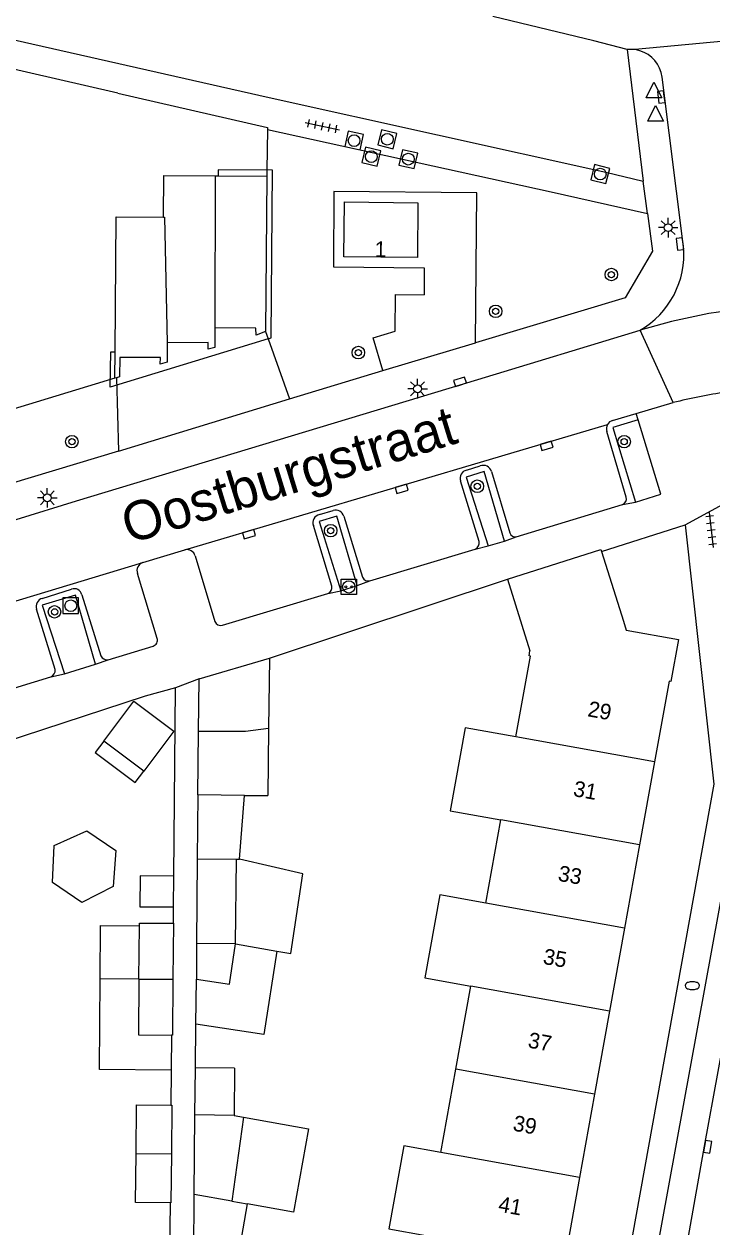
# Model space of a CAD drawing. Extents: x 125000 to 129004, y 397500 to 399008.
# Drawn here: x 127612.5 to 127656.4, y 398873.7 to 398950.6 of the extents above; entities that cross this region are included whole.
import ezdxf

# ---------------------------------------------------------------- set-up
doc = ezdxf.new("R2010")
doc.units = 0
for name, color, linetype in [('gg-afsc-erfafscheiding', 7, 'Continuous'), ('gg-afsc-muur', 7, 'Continuous'), ('gg-anno-huisnummerreeks BGT', 7, 'Continuous'), ('gg-anno-openbare ruimte label', 7, 'Continuous'), ('gg-bbg-bijgebouw', 7, 'Continuous'), ('gg-bbg-gedigitaliseerde bebouwing', 7, 'Continuous'), ('gg-bbg-gedigitaliseerde bijgebouw', 7, 'Continuous'), ('gg-bbg-hoofdgebouw', 7, 'Continuous'), ('gg-bbg-luifel en loopbrug', 7, 'Continuous'), ('gg-bbg-tussenscheiding', 7, 'Continuous'), ('gg-knt-verharding', 7, 'Continuous'), ('gg-knt-verharding nz', 7, 'Continuous'), ('gt-grn-weggrens', 7, 'Continuous'), ('gt-symb-boom', 7, 'Continuous'), ('gt-symb-brandkraan', 7, 'Continuous'), ('gt-symb-kolk', 7, 'Continuous'), ('gt-symb-laadpunt elektrisch vervoer', 7, 'Continuous'), ('gt-symb-lichtmast', 7, 'Continuous'), ('gt-symb-rioolschacht', 7, 'Continuous'), ('gt-symb-tegel verharding', 7, 'Continuous'), ('gt-symb-waterafsluiter', 7, 'Continuous')]:
    doc.layers.add(name, color=color, linetype=linetype)

# ---------------------------------------------------------------- blocks, each defined once
blk = doc.blocks.new('gt0-TEG1')
at = {"layer": 'gt-symb-tegel verharding'}
for p, q in [((-1.125, 0), (1.125, 0)), ((-0.9, -0.25), (-0.9, 0.25)), ((-0.45, -0.25), (-0.45, 0.25)), ((0, -0.25), (0, 0.25)), ((0.45, -0.25), (0.45, 0.25)), ((0.9, -0.25), (0.9, 0.25))]:
    blk.add_line(p, q, dxfattribs=at)
blk = doc.blocks.new('gt0-KOLK')
at = {"layer": 'gt-symb-kolk'}
blk.add_lwpolyline([(0, 0), (0.375, 0), (0.375, 0.4), (-0.375, 0.4), (-0.375, 0), (0, 0)], dxfattribs=at)
blk = doc.blocks.new('gt0-BR')
at = {"layer": 'gt-symb-brandkraan'}
for centre, radius, start, end in [((-0.244, 0), 0.206, 107.56694, 252.43307), ((0.599, -2.664), 3, 106.89205, 107.56694), ((0, -0.691), 0.938, 73.10799, 106.89205), ((-0.599, -2.664), 3, 72.43309, 73.10799), ((0.244, 0), 0.206, 287.56695, 72.43309), ((0.599, 2.664), 3, 252.43307, 253.10797), ((0, 0.691), 0.938, 253.10797, 286.89206), ((-0.599, 2.664), 3, 286.89206, 287.56695)]:
    blk.add_arc(centre, radius, start, end, dxfattribs=at)
blk = doc.blocks.new('gt0-BOOM')
at = {"layer": 'gt-symb-boom'}
for radius in [0.4, 0.2]:
    blk.add_circle((0, 0), radius, dxfattribs=at)
blk = doc.blocks.new('gt0-LEV')
at = {"layer": 'gt-symb-laadpunt elektrisch vervoer'}
blk.add_lwpolyline([(-0.486, 0.501), (0.486, 0.501), (0.486, -0.499), (-0.486, -0.499)], close=True, dxfattribs=at)
for centre, radius in [((0, 0), 0.393), ((-0.186, 0), 0.0566), ((0.186, 0), 0.0566)]:
    blk.add_circle(centre, radius, dxfattribs=at)
blk = doc.blocks.new('gt0-LMAST')
at = {"layer": 'gt-symb-lichtmast'}
for p, q in [((-0.182, 0.173), (-0.447, 0.438)), ((-0.005, 0.246), (-0.005, 0.621)), ((0.172, 0.173), (0.437, 0.438)), ((-0.255, -0.004), (-0.63, -0.004)), ((-0.182, -0.181), (-0.447, -0.446)), ((-0.005, -0.254), (-0.005, -0.629)), ((0.437, -0.446), (0.172, -0.181)), ((0.245, -0.004), (0.62, -0.004))]:
    blk.add_line(p, q, dxfattribs=at)
blk.add_circle((-0.005, -0.004), 0.25, dxfattribs=at)
blk = doc.blocks.new('gt0-RS')
at = {"layer": 'gt-symb-rioolschacht'}
blk.add_lwpolyline([(-0.5, -0.5), (0.5, -0.5), (0.5, 0.5), (-0.5, 0.5)], close=True, dxfattribs=at)
blk.add_circle((0, 0), 0.375, dxfattribs=at)
blk = doc.blocks.new('gt0-WAFSL')
at = {"layer": 'gt-symb-waterafsluiter'}
for p, q in [((-0.5, -0.333), (0, 0.667)), ((0, 0.667), (0.5, -0.333)), ((0.5, -0.333), (-0.5, -0.333))]:
    blk.add_line(p, q, dxfattribs=at)

msp = doc.modelspace()

# ---------------------------------------------------------------- linework, layer by layer
at = {"layer": 'gg-afsc-erfafscheiding'}
for p, q in [((127628.165, 398910.078), (127643.381, 398915.145)), ((127622.048, 398896.158), (127622.162, 398908.198)), ((127622.02, 398893.133), (127622.029, 398894.177)), ((127623.43, 398883.892), (127623.467, 398886.68)), ((127621.884, 398883.741), (127621.863, 398881.507)), ((127621.813, 398875.269), (127621.771, 398870.692))]:
    msp.add_line(p, q, dxfattribs=at)
msp.add_lwpolyline([(127622.162, 398908.198), (127620.225, 398907.656), (127600.64, 398901.231)], dxfattribs=at)
at = {"layer": 'gg-afsc-muur'}
for p, q in [((127618.481, 398946.21), (127609.464, 398948.285)), ((127628.044, 398943.884), (127627.999, 398941.282)), ((127627.999, 398941.282), (127627.992, 398940.89))]:
    msp.add_line(p, q, dxfattribs=at)
for points in [[(127618.481, 398946.21), (127628.046, 398944.01), (127628.044, 398943.884)], [(127618.279, 398927.977), (127601.712, 398922.945), (127601.446, 398922.936)]]:
    msp.add_lwpolyline(points, dxfattribs=at)
at = {"layer": 'gg-bbg-bijgebouw'}
for p, q in [((127624.702, 398940.921), (127624.881, 398940.919)), ((127624.881, 398940.919), (127627.992, 398940.89)), ((127627.992, 398940.89), (127627.919, 398930.961)), ((127618.279, 398927.977), (127618.294, 398929.67)), ((127618.395, 398928.011), (127618.279, 398927.977)), ((127623.677, 398908.774), (127628.165, 398910.078)), ((127628.165, 398910.078), (127628.108, 398905.589)), ((127623.617, 398905.386), (127623.677, 398908.774)), ((127628.108, 398905.589), (127628.054, 398901.296)), ((127623.588, 398901.353), (127623.617, 398905.386)), ((127623.588, 398901.353), (127623.55, 398897.248)), ((127623.55, 398897.248), (127623.505, 398891.852)), ((127626, 398891.819), (127626.049, 398897.226)), ((127625.928, 398883.864), (127623.43, 398883.892))]:
    msp.add_line(p, q, dxfattribs=at)
for points in [[(127621.381, 398938.272), (127621.411, 398940.951), (127624.702, 398940.921)], [(127618.294, 398929.67), (127618.371, 398938.303), (127621.381, 398938.272)], [(127624.675, 398931.199), (127624.676, 398929.956), (127624.251, 398929.832), (127624.249, 398930.261), (127621.625, 398930.249)], [(127627.919, 398930.961), (127627.303, 398930.732), (127627.291, 398931.177), (127624.675, 398931.199)], [(127621.625, 398930.249), (127621.626, 398929.008), (127621.185, 398928.873), (127621.19, 398929.299), (127618.59, 398929.303), (127618.58, 398928.067), (127618.395, 398928.011)]]:
    msp.add_lwpolyline(points, dxfattribs=at)
at = {"layer": 'gg-bbg-gedigitaliseerde bebouwing'}
for p, q in [((127643.913, 398905.051), (127644.845, 398910.214)), ((127641.995, 398894.429), (127642.954, 398899.74)), ((127640.078, 398883.807), (127641.036, 398889.115)), ((127639.117, 398878.482), (127640.078, 398883.807))]:
    msp.add_line(p, q, dxfattribs=at)
for points in [[(127643.913, 398905.051), (127640.66, 398905.636), (127639.703, 398900.325), (127642.954, 398899.74)], [(127641.995, 398894.429), (127639.042, 398894.962), (127638.086, 398889.646), (127641.036, 398889.115)], [(127639.117, 398878.482), (127636.755, 398878.908), (127635.797, 398873.601), (127638.159, 398873.175)]]:
    msp.add_lwpolyline(points, dxfattribs=at)
at = {"layer": 'gg-bbg-gedigitaliseerde bijgebouw'}
for p, q in [((127620.126, 398902.854), (127617.57, 398904.773)), ((127626.254, 398897.224), (127626.577, 398901.31)), ((127626.577, 398901.31), (127628.054, 398901.296)), ((127626.049, 398897.226), (127626.254, 398897.224)), ((127622.029, 398894.177), (127622.048, 398896.158)), ((127619.825, 398889.573), (127619.854, 398892.98)), ((127622.02, 398893.133), (127621.989, 398889.554)), ((127623.505, 398891.852), (127623.505, 398889.567)), ((127623.403, 398880.881), (127623.43, 398883.892)), ((127625.928, 398883.864), (127625.901, 398880.856)), ((127623.358, 398875.802), (127623.403, 398880.881)), ((127626.5, 398880.748), (127625.761, 398875.375)), ((127625.901, 398880.856), (127626.5, 398880.748)), ((127623.306, 398869.976), (127623.358, 398875.802)), ((127625.761, 398875.375), (127626.748, 398875.2)), ((127626.748, 398875.2), (127625.803, 398869.948))]:
    msp.add_line(p, q, dxfattribs=at)
for points in [[(127617.57, 398904.773), (127619.489, 398907.329), (127622.045, 398905.411), (127620.126, 398902.854)], [(127622.048, 398896.158), (127619.89, 398896.177), (127619.873, 398894.195), (127622.029, 398894.177)], [(127619.854, 398892.98), (127619.855, 398893.152), (127622.02, 398893.133)], [(127623.505, 398889.567), (127625.606, 398889.246), (127626, 398891.819)], [(127619.825, 398889.573), (127619.795, 398885.994), (127621.904, 398885.976)], [(127621.989, 398889.554), (127621.959, 398885.975), (127621.904, 398885.976)], [(127619.635, 398878.408), (127619.664, 398881.526), (127621.863, 398881.507)], [(127621.863, 398881.507), (127621.921, 398881.506), (127621.892, 398878.387)], [(127621.813, 398875.269), (127619.607, 398875.289), (127619.635, 398878.408)], [(127621.892, 398878.387), (127621.864, 398875.269), (127621.813, 398875.269)]]:
    msp.add_lwpolyline(points, dxfattribs=at)
at = {"layer": 'gg-bbg-hoofdgebouw'}
for p, q in [((127649.378, 398916.899), (127650.783, 398912.453)), ((127643.381, 398915.145), (127644.804, 398910.564)), ((127652.776, 398903.455), (127651.818, 398898.144)), ((127651.818, 398898.144), (127650.86, 398892.833)), ((127650.86, 398892.833), (127649.902, 398887.521)), ((127649.902, 398887.521), (127648.944, 398882.211)), ((127648.944, 398882.211), (127647.984, 398876.889)), ((127647.984, 398876.889), (127647.027, 398871.58))]:
    msp.add_line(p, q, dxfattribs=at)
for points in [[(127632.92, 398935.753), (127632.954, 398939.249), (127637.652, 398939.199), (127637.618, 398935.703), (127632.92, 398935.753)], [(127643.381, 398915.145), (127649.338, 398917.027), (127649.378, 398916.899)], [(127650.783, 398912.453), (127650.967, 398911.879), (127654.291, 398911.27), (127653.803, 398908.599), (127653.708, 398908.619), (127652.776, 398903.455)], [(127644.845, 398910.214), (127644.749, 398910.233), (127644.804, 398910.564)]]:
    msp.add_lwpolyline(points, dxfattribs=at)
at = {"layer": 'gg-bbg-luifel en loopbrug'}
for p, q in [((127626, 398891.819), (127628.625, 398891.346)), ((127619.825, 398889.573), (127617.343, 398889.594)), ((127623.467, 398886.68), (127623.505, 398889.567)), ((127621.904, 398885.976), (127621.884, 398883.741))]:
    msp.add_line(p, q, dxfattribs=at)
for points in [[(127628.071, 398930.506), (127628.266, 398930.566), (127628.354, 398941.28), (127624.885, 398941.304), (127624.881, 398940.919)], [(127628.071, 398930.506), (127617.993, 398927.401), (127618.022, 398929.672), (127618.294, 398929.67)], [(127617.57, 398904.773), (127617.033, 398904.058), (127619.59, 398902.139), (127620.126, 398902.854)], [(127614.405, 398898.116), (127616.502, 398899.037), (127618.355, 398897.783), (127618.177, 398895.481), (127616.182, 398894.458), (127614.29, 398895.75), (127614.405, 398898.116)], [(127628.625, 398891.346), (127629.521, 398891.209), (127630.3, 398896.3), (127626.254, 398897.224)], [(127617.343, 398889.594), (127617.372, 398893.001), (127619.854, 398892.98)], [(127628.625, 398891.346), (127627.81, 398886.015), (127623.467, 398886.68)], [(127621.884, 398883.741), (127617.294, 398883.78), (127617.343, 398889.594)], [(127626.5, 398880.748), (127630.66, 398879.997), (127629.698, 398874.668), (127626.748, 398875.2)]]:
    msp.add_lwpolyline(points, dxfattribs=at)
at = {"layer": 'gg-bbg-tussenscheiding'}
for p, q in [((127624.702, 398940.921), (127624.675, 398931.199)), ((127652.776, 398903.455), (127643.913, 398905.051)), ((127626.577, 398901.31), (127623.588, 398901.353)), ((127651.818, 398898.144), (127642.954, 398899.74)), ((127623.55, 398897.248), (127626.049, 398897.226)), ((127650.86, 398892.833), (127641.995, 398894.429)), ((127626, 398891.819), (127623.505, 398891.852)), ((127619.825, 398889.573), (127621.989, 398889.554)), ((127649.902, 398887.521), (127641.036, 398889.115)), ((127648.944, 398882.211), (127640.078, 398883.807)), ((127625.901, 398880.856), (127623.403, 398880.881)), ((127619.635, 398878.408), (127621.892, 398878.387)), ((127647.984, 398876.889), (127639.117, 398878.482)), ((127625.761, 398875.375), (127623.358, 398875.802))]:
    msp.add_line(p, q, dxfattribs=at)
for points in [[(127621.381, 398938.272), (127621.449, 398938.271), (127621.625, 398930.249)], [(127628.108, 398905.589), (127626.63, 398905.389), (127623.617, 398905.386)]]:
    msp.add_lwpolyline(points, dxfattribs=at)
at = {"layer": 'gg-knt-verharding'}
for p, q in [((127660.754, 398949.871), (127651.532, 398948.999)), ((127651.532, 398948.999), (127651.016, 398949.006)), ((127651.016, 398949.006), (127652.048, 398940.578)), ((127651.823, 398948.916), (127651.532, 398948.999)), ((127654.617, 398936.385), (127653.254, 398947.232)), ((127641.32, 398930.24), (127641.407, 398939.836)), ((127627.919, 398930.961), (127628.071, 398930.506)), ((127628.071, 398930.506), (127629.452, 398926.654)), ((127618.395, 398928.011), (127618.522, 398923.329)), ((127629.452, 398926.654), (127635.406, 398928.474)), ((127651.596, 398925.729), (127653.958, 398926.426)), ((127650.091, 398925.285), (127651.596, 398925.729)), ((127622.748, 398917.005), (127649.761, 398925.027)), ((127651.719, 398925.327), (127650.096, 398924.836)), ((127650.096, 398924.836), (127651.56, 398920.062)), ((127650.967, 398920.379), (127649.723, 398924.579)), ((127640.748, 398922.101), (127641.635, 398922.378)), ((127642.343, 398922.009), (127643.53, 398918.088)), ((127641.553, 398917.552), (127640.37, 398921.416)), ((127631.354, 398919.26), (127632.233, 398919.531)), ((127643.935, 398917.852), (127650.717, 398919.913)), ((127632.917, 398919.154), (127634.103, 398915.255)), ((127632.154, 398914.69), (127630.967, 398918.566)), ((127649.378, 398916.899), (127654.723, 398918.618)), ((127642.142, 398917.257), (127643.172, 398917.56)), ((127620.068, 398916.198), (127622.748, 398917.005)), ((127623.415, 398916.617), (127624.667, 398912.43)), ((127634.572, 398915.025), (127641.306, 398917.063)), ((127591.86, 398907.668), (127620.068, 398916.198)), ((127620.978, 398911.349), (127619.734, 398915.492)), ((127613.644, 398913.91), (127615.514, 398914.493)), ((127616.163, 398914.137), (127617.394, 398910.227)), ((127625.153, 398912.193), (127631.883, 398914.218)), ((127632.724, 398914.392), (127633.772, 398914.721)), ((127613.642, 398913.463), (127615.056, 398909.086)), ((127614.463, 398909.361), (127613.285, 398913.21)), ((127617.853, 398909.969), (127620.731, 398910.856)), ((127615.056, 398909.086), (127617.039, 398909.704)), ((127607.495, 398906.863), (127614.195, 398908.893))]:
    msp.add_line(p, q, dxfattribs=at)
for points in [[(127593.08, 398953.873), (127628.152, 398945.92), (127649.668, 398941.15), (127652.048, 398940.578)], [(127651.016, 398949.006), (127648.895, 398949.556), (127642.428, 398951.106)], [(127628.044, 398943.884), (127646.163, 398939.899), (127652.329, 398938.519)], [(127641.407, 398939.836), (127632.274, 398939.915), (127632.244, 398935.094), (127638.058, 398935.032), (127638.04, 398933.316)], [(127652.329, 398938.519), (127652.649, 398936.1), (127650.894, 398933.13), (127641.32, 398930.24)], [(127635.406, 398928.474), (127634.797, 398930.555), (127636.19, 398931.001), (127636.213, 398933.344), (127638.04, 398933.316)], [(127663.19, 398932.484), (127661.127, 398932.532), (127658.709, 398932.454), (127656.248, 398932.128), (127653.846, 398931.612), (127651.847, 398931.054)], [(127587.241, 398911.497), (127590.444, 398912.466), (127592.58, 398913.1), (127611.976, 398918.956), (127615.831, 398920.136), (127641.482, 398927.898), (127651.847, 398931.054)], [(127651.56, 398920.062), (127653.171, 398920.56), (127651.719, 398925.327)], [(127618.522, 398923.329), (127596.384, 398916.65), (127592.649, 398915.512), (127592.691, 398916.984)], [(127643.172, 398917.56), (127641.885, 398922.016), (127640.733, 398921.662), (127642.142, 398917.257)], [(127633.772, 398914.721), (127632.475, 398919.168), (127631.331, 398918.819), (127632.724, 398914.392)], [(127654.723, 398918.618), (127656.566, 398902.027), (127644.822, 398836.963)], [(127617.039, 398909.704), (127615.76, 398914.107), (127613.642, 398913.463)], [(127653.685, 398866.006), (127651.844, 398866.31), (127657.829, 398899.11)]]:
    msp.add_lwpolyline(points, dxfattribs=at)
for centre, radius, start, end in [((127651.257, 398946.985), 2.013, 7.05603, 73.65724), ((127649.088, 398935.873), 5.552, 299.79104, 5.29597), ((127665.304, 398878.543), 49.208, 99.32198, 103.33053), ((127650.23, 398924.762), 0.539, 150.47993, 199.82346), ((127650.235, 398924.761), 0.543, 105.33427, 150.70362), ((127640.865, 398921.59), 0.524, 102.86237, 199.35562), ((127641.825, 398921.879), 0.534, 14.08714, 110.85703), ((127650.563, 398920.296), 0.413, 291.93878, 11.63582), ((127632.376, 398918.982), 0.567, 17.62671, 104.64886), ((127631.473, 398918.739), 0.535, 102.84573, 198.86297), ((127643.863, 398918.194), 0.35, 197.68569, 281.85423), ((127641.127, 398917.46), 0.436, 294.26225, 12.13993), ((127622.891, 398916.484), 0.54, 14.26097, 105.36512), ((127620.229, 398915.69), 0.533, 107.61837, 201.74511), ((127634.483, 398915.438), 0.422, 205.63366, 282.1192), ((127615.69, 398914.044), 0.482, 11.14064, 111.36663), ((127631.736, 398914.616), 0.425, 290.27468, 10.00052), ((127613.794, 398913.391), 0.54, 106.10917, 199.58814), ((127625.039, 398912.575), 0.399, 201.35861, 286.64864), ((127620.629, 398911.216), 0.374, 285.85208, 20.92488), ((127617.83, 398910.466), 0.497, 208.68922, 272.63083), ((127614.043, 398909.291), 0.425, 290.86689, 9.53793)]:
    msp.add_arc(centre, radius, start, end, dxfattribs=at)
at = {"layer": 'gg-knt-verharding nz'}
msp.add_lwpolyline([(127653.685, 398866.006), (127655.971, 398878.881), (127659.45, 398897.99)], dxfattribs=at)
at = {"layer": 'gt-grn-weggrens'}
for p, q in [((127652.329, 398938.519), (127652.048, 398940.578)), ((127653.958, 398926.426), (127651.847, 398931.054)), ((127635.406, 398928.474), (127641.32, 398930.24)), ((127618.522, 398923.329), (127629.452, 398926.654)), ((127651.719, 398925.327), (127651.596, 398925.729)), ((127654.723, 398918.618), (127658.097, 398920.432)), ((127650.717, 398919.913), (127651.56, 398920.062)), ((127641.306, 398917.063), (127642.142, 398917.257)), ((127643.172, 398917.56), (127643.935, 398917.852)), ((127633.772, 398914.721), (127634.572, 398915.025)), ((127631.883, 398914.218), (127632.724, 398914.392)), ((127617.039, 398909.704), (127617.853, 398909.969)), ((127614.195, 398908.893), (127615.056, 398909.086)), ((127623.677, 398908.774), (127622.162, 398908.198))]:
    msp.add_line(p, q, dxfattribs=at)

# ---------------------------------------------------------------- block references
at = {"layer": 'gt-symb-boom'}
for p in [(127650.012, 398934.609), (127642.613, 398932.263), (127633.846, 398929.621), (127615.537, 398923.925), (127650.83, 398923.924), (127641.441, 398921.076), (127632.072, 398918.241), (127614.429, 398913.044)]:
    msp.add_blockref('gt0-BOOM', p, dxfattribs=at)
at = {"layer": 'gt-symb-brandkraan'}
msp.add_blockref('gt0-BR', (127655.183, 398889.148), dxfattribs=at)
at = {"layer": 'gt-symb-kolk'}
for p, rotation in [((127653.395, 398945.99), 97.02993216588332), ((127654.59, 398936.594), 96.81072449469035), ((127640.4, 398927.564), 17.728070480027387), ((127645.812, 398923.854), -163.461535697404), ((127636.556, 398921.105), -163.4615356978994), ((127626.797, 398918.207), -163.461535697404), ((127655.971, 398878.881), -100.07433273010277)]:
    msp.add_blockref('gt0-KOLK', p, dxfattribs=dict(at, rotation=rotation))
at = {"layer": 'gt-symb-laadpunt elektrisch vervoer'}
msp.add_blockref('gt0-LEV', (127633.231, 398914.644), dxfattribs=at)
at = {"layer": 'gt-symb-lichtmast'}
for p in [(127653.649, 398937.613), (127637.632, 398927.312), (127613.967, 398920.342)]:
    msp.add_blockref('gt0-LMAST', p, dxfattribs=at)
at = {"layer": 'gt-symb-rioolschacht'}
for p, rotation in [((127633.57, 398943.172), -12.242859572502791), ((127635.694, 398943.262), 76.22785456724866), ((127634.671, 398942.148), 76.46414363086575), ((127637.034, 398941.988), -12.938810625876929), ((127649.3, 398941.03), -14.536509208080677)]:
    msp.add_blockref('gt0-RS', p, dxfattribs=dict(at, rotation=rotation))
msp.add_blockref('gt0-RS', (127615.467, 398913.434), dxfattribs=at)
at = {"layer": 'gt-symb-tegel verharding'}
for p, rotation in [((127631.546, 398944.096), -11.65840162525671), ((127656.388, 398918.273), -83.57125225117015)]:
    msp.add_blockref('gt0-TEG1', p, dxfattribs=dict(at, rotation=rotation))
at = {"layer": 'gt-symb-waterafsluiter'}
for p in [(127652.73, 398946.236), (127652.833, 398944.746)]:
    msp.add_blockref('gt0-WAFSL', p, dxfattribs=at)

# ---------------------------------------------------------------- texts
at = {"layer": 'gg-anno-huisnummerreeks BGT'}
for s, rotation, p in [('1', 359.4, (127634.881, 398935.73)), ('29', 349.7, (127648.45, 398906.377)), ('31', 349.7, (127647.53, 398901.28)), ('33', 349.7, (127646.553, 398895.864)), ('35', 349.8, (127645.594, 398890.551)), ('37', 349.7, (127644.63, 398885.201)), ('39', 349.7, (127643.672, 398879.89)), ('41', 349.8, (127642.737, 398874.713))]:
    msp.add_text(s, height=1, rotation=rotation, dxfattribs=at).set_placement(p)
at = {"layer": 'gg-anno-openbare ruimte label'}
msp.add_text('Oostburgstraat', height=2.5, rotation=17.1, dxfattribs=at).set_placement((127619.19, 398917.377))

doc.saveas('drawing.dxf')
